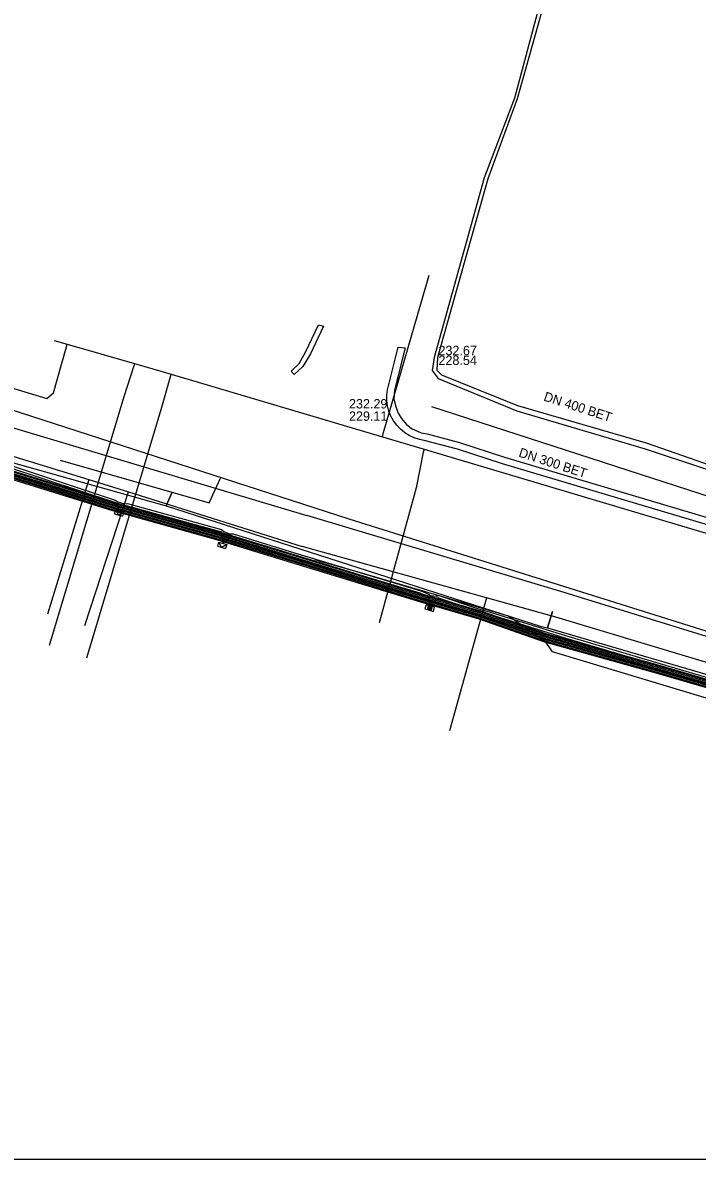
# Model space of a CAD drawing. Extents: x -599951 to -598963, y -1164095 to -1162939.
# Drawn here: x -599711.8 to -599654.3, y -1164094.7 to -1163997.9 of the extents above; entities that cross this region are included whole.
import ezdxf

# ---------------------------------------------------------------- set-up
doc = ezdxf.new("R2010")
doc.units = 0
for name, color, linetype in [('28', 7, 'Continuous'), ('31', 7, 'Continuous'), ('Level 1', 7, 'Continuous'), ('Level 3', 7, 'Continuous'), ('Vrstva 1', 7, 'Continuous'), ('Vrstva 12', 7, 'Continuous'), ('Vrstva 13', 7, 'Continuous'), ('Vrstva 16', 7, 'Continuous'), ('Vrstva 19', 7, 'Continuous'), ('Vrstva 4', 7, 'Continuous'), ('Vrstva 42', 7, 'Continuous'), ('Vrstva 43', 7, 'Continuous'), ('Vrstva 44', 7, 'Continuous'), ('Vrstva 5', 7, 'Continuous'), ('Vrstva 53', 7, 'Continuous'), ('Vrstva 55', 7, 'Continuous'), ('Vrstva 58', 7, 'Continuous'), ('Vrstva 8', 7, 'Continuous')]:
    doc.layers.add(name, color=color, linetype=linetype)

# ---------------------------------------------------------------- blocks, each defined once
blk = doc.blocks.new('NN630')
at = {"layer": '31'}
for points in [[(-0.003, -0.7), (-0.703, 0)], [(-0.703, -0.7), (-0.703, 0), (0.697, 0), (0.697, -0.7)], [(-0.003, -0.7), (0.697, 0)], [(-0.703, -0.7), (0.697, -0.7)]]:
    blk.add_lwpolyline(points, dxfattribs=at)
blk = doc.blocks.new('NN620')
at = {"layer": '28'}
for points in [[(0.752, 0.004), (-0.748, 0.004)], [(-0.748, 0.004), (-0.748, -0.746)], [(0.752, -0.746), (0.752, 0.004)], [(-0.748, -0.746), (0.752, -0.746)], [(0.368, -0.18), (-0.376, -0.18)], [(-0.376, -0.18), (-0.376, -0.558)], [(-0.376, -0.558), (0.368, -0.558)], [(0.321, -0.227), (-0.329, -0.227)], [(-0.329, -0.227), (-0.329, -0.51)], [(-0.329, -0.51), (0.321, -0.51)], [(0.274, -0.274), (-0.281, -0.274)], [(-0.281, -0.274), (-0.281, -0.463)], [(-0.281, -0.463), (0.274, -0.463)], [(0.227, -0.321), (-0.234, -0.321)], [(-0.234, -0.321), (-0.234, -0.416)], [(-0.234, -0.416), (0.227, -0.416)], [(-0.193, -0.369), (0.185, -0.369)], [(0.227, -0.416), (0.227, -0.321)], [(0.274, -0.463), (0.274, -0.274)], [(0.321, -0.51), (0.321, -0.227)], [(0.368, -0.558), (0.368, -0.18)]]:
    blk.add_lwpolyline(points, dxfattribs=at)

msp = doc.modelspace()

# ---------------------------------------------------------------- linework, layer by layer
at = {"layer": 'Level 1'}
for points in [[(-599708.59, -1164035.132), (-599695.9, -1164038.78)], [(-599695.9, -1164038.78), (-599694.952, -1164036.671)]]:
    msp.add_lwpolyline(points, dxfattribs=at)
at = {"layer": 'Level 3'}
msp.add_lwpolyline([(-599686.175, -1164023.737), (-599687.29, -1164026.07), (-599687.93, -1164027.17), (-599688.67, -1164027.84), (-599688.94, -1164027.56), (-599688.25, -1164026.91), (-599687.7, -1164025.95), (-599686.605, -1164023.598)], close=True, dxfattribs=at)
msp.add_lwpolyline([(-599636.132, -1164045.819), (-599670.939, -1164035.446), (-599674.755, -1164034.208), (-599677.61, -1164033.45), (-599678.01, -1164033.37), (-599678.45, -1164033.23), (-599678.87, -1164033.04), (-599679.26, -1164032.8), (-599679.62, -1164032.5), (-599679.94, -1164032.17), (-599680.21, -1164031.8), (-599680.44, -1164031.4), (-599680.61, -1164030.97), (-599680.72, -1164030.52), (-599680.78, -1164030.06), (-599680.78, -1164029.6), (-599680.725, -1164029.145), (-599679.81, -1164025.5), (-599679.21, -1164025.58), (-599680.115, -1164029.175), (-599680.182, -1164029.926), (-599680.049, -1164030.506), (-599679.824, -1164031.125), (-599679.529, -1164031.589), (-599679.135, -1164032.068), (-599678.671, -1164032.433), (-599677.855, -1164032.799), (-599677.352, -1164032.894), (-599674.585, -1164033.632), (-599670.761, -1164034.874), (-599635.968, -1164045.241)], dxfattribs=at)
at = {"layer": 'Vrstva 1'}
for p, q in [((-599728.389, -1164025.803), (-599684.011, -1164040.127)), ((-599684.011, -1164040.127), (-599641.114, -1164053.622))]:
    msp.add_line(p, q, dxfattribs=at)
at = {"layer": 'Vrstva 12'}
for points in [[(-599682.91, -1164044.76), (-599686.34, -1164043.79), (-599686.876, -1164043.621)], [(-599655.82, -1164054.74), (-599666.66, -1164051.46), (-599667.26, -1164050.59), (-599670.43, -1164048.43), (-599682.91, -1164044.76)], [(-599603.87, -1164071.93), (-599604.45, -1164071.78), (-599610.58, -1164070.39), (-599612.54, -1164069.83), (-599613.89, -1164068.83), (-599614.85, -1164067.73), (-599616.08, -1164066.96), (-599647.82, -1164057.15), (-599655.82, -1164054.74)]]:
    msp.add_lwpolyline(points, dxfattribs=at)
at = {"layer": 'Vrstva 13'}
for p in [(-599709.1, -1164024.94), (-599708.12, -1164025.67)]:
    msp.add_line(p, (-599708, -1164025.26), dxfattribs=at)
for points in [[(-599681.16, -1164033.15), (-599681.05, -1164032.78), (-599677.167, -1164019.369)], [(-599708, -1164025.26), (-599702.264, -1164026.912), (-599699.155, -1164027.826), (-599681.16, -1164033.15), (-599677.61, -1164034.2), (-599645.3, -1164043.83), (-599608.77, -1164054.62)], [(-599713.883, -1164028.645), (-599709.74, -1164029.89), (-599709.17, -1164029.41), (-599708.12, -1164025.67)], [(-599702.264, -1164026.912), (-599702.32, -1164027.11), (-599703.19, -1164029.73), (-599709.524, -1164050.932)], [(-599699.155, -1164027.826), (-599699.19, -1164027.95), (-599699.98, -1164030.66), (-599706.364, -1164051.993)], [(-599677.61, -1164034.2), (-599677.672, -1164034.471), (-599678.28, -1164037.49), (-599681.438, -1164049.004)]]:
    msp.add_lwpolyline(points, dxfattribs=at)
at = {"layer": 'Vrstva 16'}
for points in [[(-599716.19, -1164033.71), (-599706.16, -1164036.79), (-599702.792, -1164037.848), (-599687.99, -1164042.5)], [(-599706.16, -1164036.79), (-599707.24, -1164040.32), (-599709.69, -1164048.27)], [(-599706.51, -1164049.22), (-599702.792, -1164037.848)], [(-599532.23, -1164094.695), (-599576.26, -1164075.92), (-599581.33, -1164074.29), (-599595.84, -1164069.64), (-599596.96, -1164069.28), (-599602.44, -1164067.76), (-599618.73, -1164062.85), (-599666.38, -1164048.5), (-599672.28, -1164046.86), (-599687.99, -1164042.5)], [(-599672.28, -1164046.86), (-599675.43, -1164058.19)]]:
    msp.add_lwpolyline(points, dxfattribs=at)
at = {"layer": 'Vrstva 19'}
for points in [[(-599951.125, -1163956.879), (-599933.03, -1163966.38), (-599892.24, -1163979.02), (-599859.53, -1163988.78), (-599832.49, -1163996.75), (-599788.49, -1164009.99), (-599755.73, -1164019.59), (-599723.17, -1164029.22), (-599687.59, -1164039.86)], [(-599517.408, -1164094.695), (-599537.5, -1164086.87), (-599571.84, -1164074.84), (-599589.93, -1164069.71), (-599590.38, -1164069.57), (-599590.89, -1164069.41), (-599601.93, -1164066.13), (-599608.97, -1164063.96), (-599646.01, -1164052.54), (-599646.71, -1164052.33), (-599646.97, -1164052.25), (-599649.244, -1164051.504), (-599665.68, -1164046.42), (-599687.59, -1164039.86)]]:
    msp.add_lwpolyline(points, dxfattribs=at)
at = {"layer": 'Vrstva 42'}
for points in [[(-599667, -1163993.46), (-599669.9, -1164004.29), (-599672.49, -1164011.1), (-599676.75, -1164026.4), (-599676.92, -1164027.5), (-599676.41, -1164028.19), (-599669.7, -1164030.95), (-599658.77, -1164034.16), (-599648.93, -1164037.44), (-599640.13, -1164039.85), (-599625.55, -1164044.94), (-599617.7, -1164047.09), (-599616.53, -1164049.22), (-599617.07, -1164051.6), (-599619.484, -1164060.682), (-599619.155, -1164061.753), (-599619.572, -1164062.391)], [(-599666.6, -1163993.43), (-599669.67, -1164004.37), (-599672.17, -1164011.18), (-599676.46, -1164026.39), (-599676.53, -1164027.48), (-599676.13, -1164027.87), (-599669.65, -1164030.47), (-599658.68, -1164033.66), (-599648.83, -1164037.1), (-599640.04, -1164039.44), (-599625.37, -1164044.54), (-599617.62, -1164046.76), (-599616.16, -1164049.44), (-599616.79, -1164051.7), (-599619.103, -1164060.744), (-599618.903, -1164061.834), (-599619.388, -1164062.469)], [(-599756.132, -1164024.282), (-599755.543, -1164023.544), (-599753.988, -1164023.976), (-599747.858, -1164025.826), (-599738.577, -1164028.466), (-599729.827, -1164030.906), (-599724.19, -1164032.54), (-599724.01, -1164033.52), (-599723.315, -1164032.789), (-599720.541, -1164033.935), (-599713.007, -1164035.736), (-599703.887, -1164038.755), (-599703.53, -1164039.47), (-599702.981, -1164038.998), (-599694.867, -1164041.237), (-599694.75, -1164042.22), (-599693.983, -1164041.596), (-599688.709, -1164043.236), (-599677.955, -1164046.454), (-599677.295, -1164046.746), (-599677.07, -1164047.56)], [(-599712.953, -1164035.544), (-599703.919, -1164038.535), (-599703.7, -1164038.698), (-599703.133, -1164038.853), (-599702.863, -1164038.824), (-599694.853, -1164041.034), (-599694.649, -1164041.221), (-599694.185, -1164041.404), (-599693.86, -1164041.425), (-599688.651, -1164043.044), (-599677.885, -1164046.266), (-599677.29, -1164046.529), (-599677.03, -1164046.664), (-599676.586, -1164046.73), (-599676.348, -1164046.665), (-599673.071, -1164047.774), (-599671.992, -1164048.074), (-599665.551, -1164050.084), (-599657.522, -1164052.454), (-599649.832, -1164054.724)], [(-599676.965, -1164047.591), (-599676.881, -1164047.341), (-599676.45, -1164046.841), (-599673.129, -1164047.966), (-599672.048, -1164048.266), (-599665.609, -1164050.276), (-599657.578, -1164052.646), (-599649.888, -1164054.916), (-599642.311, -1164057.095), (-599636.464, -1164059.207), (-599635.811, -1164059.832), (-599635.821, -1164060.28), (-599636.113, -1164060.546), (-599636.618, -1164062.241), (-599637.199, -1164064.936), (-599637.534, -1164066.179), (-599638.457, -1164069.168), (-599639.355, -1164073.218), (-599640.249, -1164075.693), (-599641.572, -1164078.389), (-599642.798, -1164079.998), (-599643.875, -1164080.85), (-599644.426, -1164081.121)]]:
    msp.add_lwpolyline(points, dxfattribs=at)
at = {"layer": 'Vrstva 44'}
for points in [[(-599713.16, -1164036.19), (-599704.04, -1164039.04), (-599695.1, -1164041.54), (-599688.78, -1164043.46), (-599677.79, -1164046.83), (-599672.82, -1164048.28), (-599667.23, -1164050.23), (-599657.57, -1164052.93), (-599650.05, -1164055.12), (-599642.36, -1164057.34), (-599633.37, -1164060.14), (-599627.65, -1164061.77), (-599619.58, -1164064.26), (-599613.67, -1164066.03), (-599612.91, -1164066.25)], [(-599713.132, -1164036.094), (-599704.012, -1164038.944), (-599695.072, -1164041.444), (-599688.751, -1164043.364), (-599677.761, -1164046.734), (-599672.789, -1164048.185), (-599667.2, -1164050.135), (-599657.543, -1164052.834), (-599650.022, -1164055.024)], [(-599713.076, -1164035.902), (-599703.955, -1164038.752), (-599695.016, -1164041.252), (-599688.692, -1164043.173), (-599677.704, -1164046.543), (-599672.728, -1164047.994), (-599667.14, -1164049.944), (-599657.488, -1164052.642), (-599649.966, -1164054.832), (-599642.274, -1164057.053), (-599633.284, -1164059.853), (-599627.565, -1164061.482), (-599619.491, -1164063.974), (-599613.646, -1164065.724), (-599612.857, -1164065.953), (-599611.723, -1164066.031), (-599602.21, -1164068), (-599596.912, -1164069.837), (-599596.588, -1164069.897), (-599596.29, -1164069.74), (-599595.75, -1164069.044), (-599595.695, -1164068.82), (-599595.236, -1164067.34)], [(-599713.244, -1164036.478), (-599704.125, -1164039.328), (-599695.184, -1164041.828), (-599688.868, -1164043.747), (-599677.876, -1164047.117), (-599672.911, -1164048.566), (-599667.32, -1164050.516), (-599657.652, -1164053.219), (-599650.134, -1164055.408)], [(-599713.188, -1164036.286), (-599704.068, -1164039.136), (-599695.128, -1164041.636), (-599688.809, -1164043.556), (-599677.819, -1164046.926), (-599672.85, -1164048.375), (-599667.26, -1164050.325), (-599657.597, -1164053.026), (-599650.078, -1164055.216)]]:
    msp.add_lwpolyline(points, dxfattribs=at)
at = {"layer": 'Vrstva 5'}
msp.add_lwpolyline([(-599676.979, -1164030.579), (-599648.877, -1164039.676), (-599633.99, -1164044.5)], dxfattribs=at)
at = {"layer": 'Vrstva 53'}
msp.add_lwpolyline([(-599951.125, -1164094.695), (-598963.215, -1164094.695), (-598963.215, -1162939.4), (-599951.125, -1162939.4)], close=True, dxfattribs=at)
at = {"layer": 'Vrstva 55'}
msp.add_lwpolyline([(-599730.225, -1164030.406), (-599699.561, -1164039.03), (-599699.101, -1164037.918), (-599699.561, -1164039.03), (-599667.715, -1164049.284), (-599667.086, -1164049.415), (-599666.671, -1164048.038), (-599667.086, -1164049.415), (-599641.77, -1164056.83), (-599641.359, -1164055.754), (-599641.77, -1164056.83), (-599613.23, -1164064.88), (-599603.95, -1164067.14), (-599599.17, -1164066.34), (-599581.67, -1164071.86), (-599567.7, -1164076.51), (-599564.49, -1164079.74), (-599552.92, -1164083.71), (-599548.31, -1164083.01), (-599521.3, -1164092.7), (-599516.137, -1164094.695)], dxfattribs=at)
at = {"layer": 'Vrstva 58'}
for points in [[(-599734.065, -1164030.453), (-599733.861, -1164030.517), (-599730.018, -1164031.722), (-599720.861, -1164034.504), (-599713.272, -1164036.574), (-599704.154, -1164039.424), (-599695.212, -1164041.924), (-599688.897, -1164043.843), (-599677.905, -1164047.213), (-599672.942, -1164048.661), (-599667.35, -1164050.612), (-599657.68, -1164053.315), (-599650.161, -1164055.504), (-599642.475, -1164057.723), (-599633.484, -1164060.523), (-599627.764, -1164062.153), (-599619.696, -1164064.643), (-599613.783, -1164066.414), (-599613.396, -1164066.523), (-599613.344, -1164066.681), (-599613.556, -1164067.06), (-599613.78, -1164067.46), (-599614.2, -1164070.56)], [(-599713.16, -1164036.19), (-599704.04, -1164039.04), (-599695.1, -1164041.54), (-599688.78, -1164043.46), (-599677.79, -1164046.83), (-599672.82, -1164048.28), (-599667.23, -1164050.23), (-599657.57, -1164052.93), (-599650.05, -1164055.12)], [(-599595.341, -1164067.328), (-599595.8, -1164068.805), (-599595.92, -1164069.426), (-599596.224, -1164069.818), (-599596.541, -1164069.986), (-599596.945, -1164069.931), (-599602.237, -1164068.097), (-599611.736, -1164066.13), (-599612.875, -1164066.052), (-599613.674, -1164065.82), (-599619.522, -1164064.069), (-599627.593, -1164061.578), (-599633.313, -1164059.948), (-599642.303, -1164057.148), (-599649.994, -1164054.928), (-599657.515, -1164052.738), (-599667.17, -1164050.039), (-599672.759, -1164048.089), (-599677.733, -1164046.638), (-599688.722, -1164043.269), (-599695.044, -1164041.348), (-599703.983, -1164038.848), (-599713.104, -1164035.998)], [(-599713.216, -1164036.382), (-599704.097, -1164039.232), (-599695.156, -1164041.732), (-599688.838, -1164043.651), (-599677.847, -1164047.022), (-599672.881, -1164048.471), (-599667.29, -1164050.421), (-599657.625, -1164053.122), (-599650.106, -1164055.312)]]:
    msp.add_lwpolyline(points, dxfattribs=at)

# ---------------------------------------------------------------- block references
at = {"layer": 'Vrstva 43', "xscale": 0.5, "yscale": 0.5000000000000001, "rotation": -16.000000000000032}
for name, p in [('NN630', (-599703.53, -1164039.47)), ('NN630', (-599694.75, -1164042.22)), ('NN620', (-599677.07, -1164047.56))]:
    msp.add_blockref(name, p, dxfattribs=at)

# ---------------------------------------------------------------- texts
at = {"layer": 'Vrstva 4'}
for s, p in [('232.67', (-599676.383, -1164026.196)), ('228.54', (-599676.383, -1164027.028))]:
    msp.add_text(s, height=0.8, dxfattribs=at).set_placement(p)
msp.add_text('DN 400 BET', height=0.8, rotation=342.08893, dxfattribs=at).set_placement((-599667.483, -1164030.049))
at = {"layer": 'Vrstva 8'}
for s, p in [('232.29', (-599684.001, -1164030.735)), ('229.11', (-599684.001, -1164031.785))]:
    msp.add_text(s, height=0.8, dxfattribs=at).set_placement(p)
msp.add_text('DN 300 BET', height=0.8, rotation=342.05665, dxfattribs=at).set_placement((-599669.609, -1164034.822))

doc.saveas('drawing.dxf')
